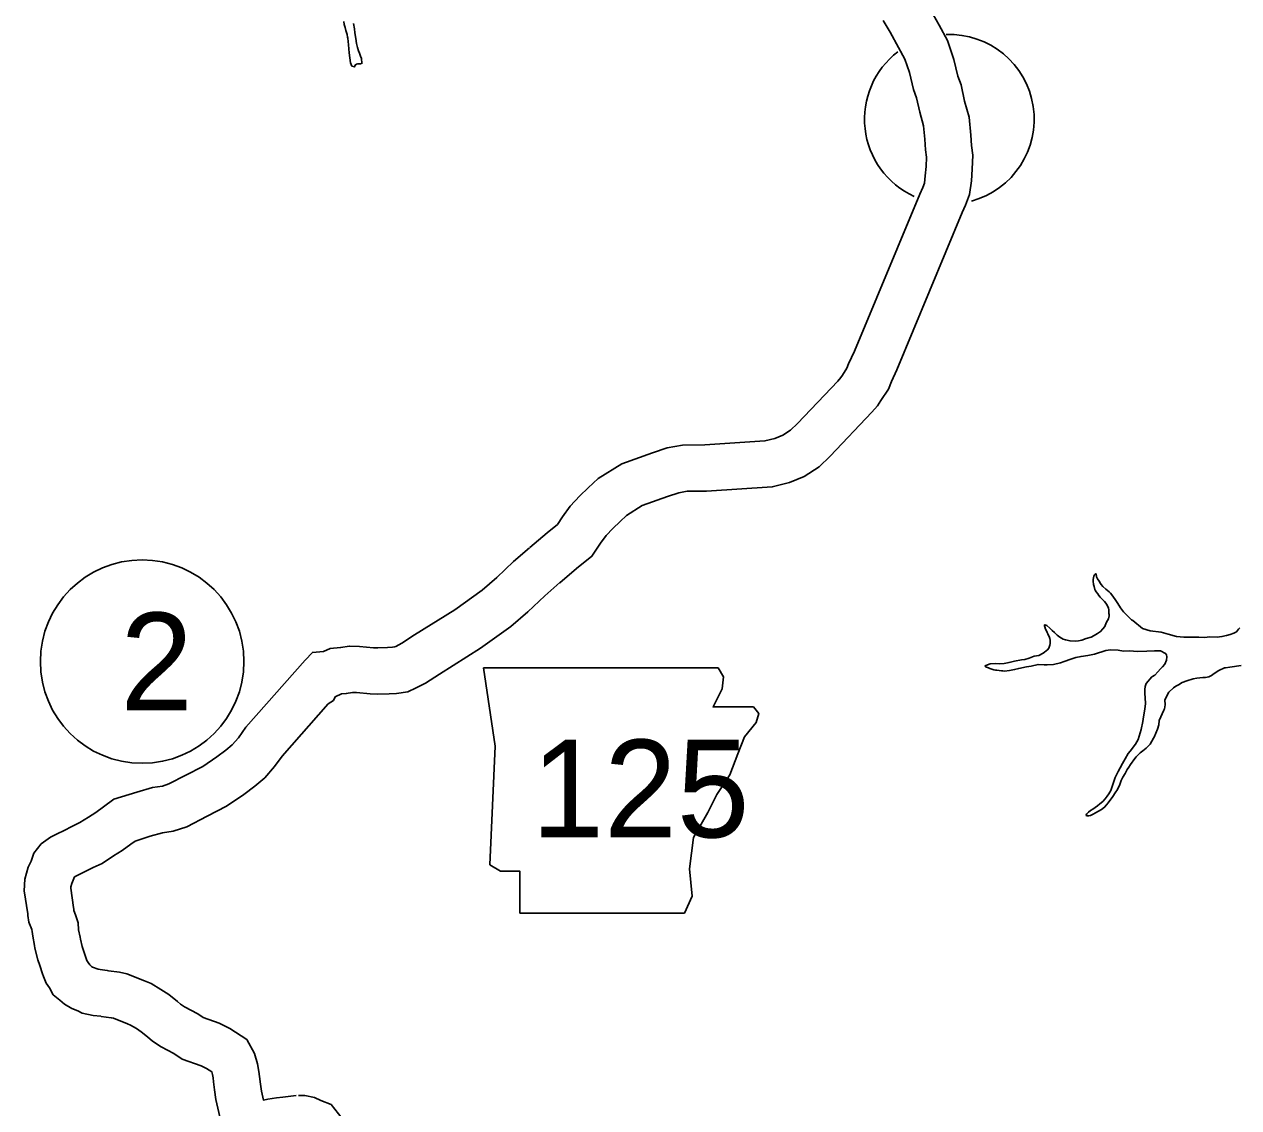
# Model space of a CAD drawing. Extents: x -939622 to -934245, y 1383184 to 1385301.
# Drawn here: x -935055.4 to -935031.77, y 1384321.09 to 1384342.17 of the extents above; entities that cross this region are included whole.
import ezdxf

# ---------------------------------------------------------------- set-up
doc = ezdxf.new("R2010")
doc.units = 0
for name, color, linetype in [('Level 11', 7, 'Continuous'), ('Level 21', 7, 'Continuous'), ('Level 24', 7, 'Continuous'), ('Level 27', 7, 'Continuous'), ('Level 9', 7, 'Continuous')]:
    doc.layers.add(name, color=color, linetype=linetype)

msp = doc.modelspace()

# ---------------------------------------------------------------- linework, layer by layer
at = {"layer": 'Level 11'}
for points in [[(-935044.981, 1384331.304), (-935044.659, 1384331.582), (-935044.356, 1384331.819), (-935044.189, 1384332.075), (-935044.083, 1384332.221), (-935043.953, 1384332.36), (-935043.809, 1384332.498), (-935043.683, 1384332.615), (-935043.381, 1384332.804), (-935042.889, 1384332.981), (-935042.667, 1384333.053), (-935042.505, 1384333.084), (-935042.13, 1384333.087), (-935040.848, 1384333.169), (-935040.514, 1384333.256), (-935040.23, 1384333.374), (-935039.938, 1384333.558), (-935039.72, 1384333.768), (-935038.91, 1384334.622), (-935038.8, 1384334.747), (-935038.734, 1384334.847), (-935038.588, 1384335.068), (-935038.532, 1384335.218), (-935038.426, 1384335.449), (-935037.155, 1384338.506), (-935037.09, 1384338.65), (-935037.011, 1384338.857), (-935036.976, 1384339.122), (-935036.957, 1384339.349), (-935036.948, 1384339.624), (-935036.97, 1384339.81), (-935036.983, 1384340.014), (-935037.021, 1384340.362), (-935037.106, 1384340.675), (-935037.177, 1384340.992), (-935037.237, 1384341.159), (-935037.316, 1384341.486), (-935037.44, 1384341.852), (-935037.6, 1384342.15), (-935037.774, 1384342.467)], [(-935045.568, 1384331.987), (-935045.23, 1384332.278), (-935045.028, 1384332.435), (-935044.931, 1384332.585), (-935044.778, 1384332.795), (-935044.594, 1384332.992), (-935044.429, 1384333.151), (-935044.234, 1384333.333), (-935043.776, 1384333.619), (-935043.18, 1384333.832), (-935042.891, 1384333.927), (-935042.593, 1384333.983), (-935042.163, 1384333.987), (-935040.992, 1384334.062), (-935040.801, 1384334.111), (-935040.646, 1384334.176), (-935040.496, 1384334.27), (-935040.359, 1384334.402), (-935039.575, 1384335.229), (-935039.517, 1384335.295), (-935039.485, 1384335.343), (-935039.396, 1384335.478), (-935039.364, 1384335.565), (-935039.25, 1384335.81), (-935037.981, 1384338.864), (-935037.922, 1384338.995), (-935037.89, 1384339.079), (-935037.871, 1384339.219), (-935037.856, 1384339.402), (-935037.849, 1384339.584), (-935037.867, 1384339.728), (-935037.88, 1384339.937), (-935037.908, 1384340.194), (-935037.98, 1384340.46), (-935038.043, 1384340.74), (-935038.101, 1384340.9), (-935038.181, 1384341.235), (-935038.269, 1384341.493), (-935038.391, 1384341.721), (-935038.555, 1384342.019), (-935038.688, 1384342.243)], [(-935051.576, 1384320.83), (-935051.675, 1384321.25), (-935051.698, 1384321.437), (-935051.718, 1384321.594), (-935051.726, 1384321.669), (-935051.737, 1384321.732), (-935051.754, 1384321.788), (-935051.852, 1384321.852), (-935051.957, 1384321.905), (-935052.328, 1384322.031), (-935052.492, 1384322.146), (-935052.737, 1384322.273), (-935052.906, 1384322.385), (-935053.001, 1384322.467), (-935053.123, 1384322.567), (-935053.217, 1384322.629), (-935053.332, 1384322.697), (-935053.395, 1384322.722), (-935053.666, 1384322.829), (-935053.709, 1384322.838), (-935053.902, 1384322.866), (-935053.91, 1384322.867), (-935054.062, 1384322.885), (-935054.274, 1384322.927), (-935054.36, 1384322.972), (-935054.478, 1384323.019), (-935054.619, 1384323.106), (-935054.71, 1384323.183), (-935054.835, 1384323.288), (-935054.91, 1384323.423), (-935054.976, 1384323.51), (-935055.027, 1384323.641), (-935055.043, 1384323.693), (-935055.097, 1384323.855), (-935055.137, 1384323.965), (-935055.192, 1384324.191), (-935055.201, 1384324.248), (-935055.236, 1384324.425), (-935055.244, 1384324.515), (-935055.256, 1384324.557), (-935055.31, 1384324.699), (-935055.329, 1384324.827), (-935055.333, 1384324.861), (-935055.4, 1384325.31), (-935055.391, 1384325.534), (-935055.323, 1384325.767), (-935055.267, 1384325.889), (-935055.213, 1384326.039), (-935055.072, 1384326.221), (-935054.891, 1384326.351), (-935054.735, 1384326.43), (-935054.647, 1384326.473), (-935054.451, 1384326.576), (-935054.318, 1384326.636), (-935054.148, 1384326.744), (-935054.007, 1384326.835), (-935053.858, 1384326.944), (-935053.655, 1384327.091), (-935053.211, 1384327.231), (-935052.906, 1384327.319), (-935052.713, 1384327.348), (-935052.587, 1384327.389), (-935052.257, 1384327.56), (-935051.928, 1384327.731), (-935051.652, 1384327.916), (-935051.481, 1384328.044), (-935051.357, 1384328.151), (-935051.235, 1384328.289), (-935051.089, 1384328.491), (-935049.937, 1384329.798), (-935049.795, 1384329.949), (-935049.582, 1384329.967), (-935049.449, 1384330.026), (-935049.246, 1384330.041), (-935049.076, 1384330.071), (-935048.878, 1384330.064), (-935048.607, 1384330.04), (-935048.521, 1384330.036), (-935048.337, 1384330.044), (-935048.237, 1384330.048), (-935048.195, 1384330.054), (-935048.172, 1384330.064), (-935048.055, 1384330.127), (-935047.808, 1384330.287), (-935047.025, 1384330.775), (-935046.492, 1384331.16), (-935046.207, 1384331.407), (-935045.881, 1384331.714), (-935045.57, 1384331.985)], [(-935050.112, 1384321.324), (-935050.372, 1384321.297), (-935050.492, 1384321.28), (-935050.664, 1384321.255), (-935050.747, 1384321.238), (-935050.787, 1384321.408), (-935050.805, 1384321.55), (-935050.824, 1384321.698), (-935050.834, 1384321.791), (-935050.86, 1384321.943), (-935050.922, 1384322.141), (-935051.07, 1384322.416), (-935051.401, 1384322.632), (-935051.607, 1384322.737), (-935051.917, 1384322.842), (-935052.024, 1384322.917), (-935052.28, 1384323.05), (-935052.362, 1384323.104), (-935052.422, 1384323.156), (-935052.59, 1384323.294), (-935052.741, 1384323.392), (-935052.932, 1384323.506), (-935053.064, 1384323.559), (-935053.402, 1384323.692), (-935053.546, 1384323.724), (-935053.764, 1384323.755), (-935053.786, 1384323.759), (-935053.923, 1384323.775), (-935053.965, 1384323.783), (-935054.072, 1384323.826), (-935054.09, 1384323.837), (-935054.128, 1384323.869), (-935054.155, 1384323.917), (-935054.181, 1384323.952), (-935054.188, 1384323.973), (-935054.247, 1384324.149), (-935054.273, 1384324.224), (-935054.308, 1384324.368), (-935054.314, 1384324.406), (-935054.343, 1384324.552), (-935054.355, 1384324.684), (-935054.403, 1384324.845), (-935054.434, 1384324.928), (-935054.438, 1384324.95), (-935054.442, 1384324.982), (-935054.497, 1384325.358), (-935054.496, 1384325.388), (-935054.478, 1384325.451), (-935054.433, 1384325.549), (-935054.421, 1384325.58), (-935054.335, 1384325.624), (-935054.239, 1384325.67), (-935054.057, 1384325.766), (-935053.888, 1384325.842), (-935053.663, 1384325.987), (-935053.498, 1384326.092), (-935053.329, 1384326.216), (-935053.245, 1384326.276), (-935052.951, 1384326.37), (-935052.714, 1384326.438), (-935052.506, 1384326.469), (-935052.239, 1384326.555), (-935051.842, 1384326.762), (-935051.468, 1384326.956), (-935051.132, 1384327.181), (-935050.916, 1384327.343), (-935050.723, 1384327.51), (-935050.532, 1384327.725), (-935050.385, 1384327.929), (-935049.488, 1384328.946), (-935049.384, 1384329.014), (-935049.349, 1384329.086), (-935049.226, 1384329.14), (-935049.136, 1384329.147), (-935049.013, 1384329.168), (-935048.934, 1384329.166), (-935048.669, 1384329.141), (-935048.52, 1384329.135), (-935048.302, 1384329.145), (-935048.156, 1384329.15), (-935047.941, 1384329.182), (-935047.775, 1384329.256), (-935047.596, 1384329.352), (-935047.325, 1384329.527), (-935046.523, 1384330.028), (-935045.933, 1384330.454), (-935045.604, 1384330.738), (-935045.276, 1384331.047), (-935044.979, 1384331.307)], [(-935049.214, 1384320.88), (-935049.43, 1384321.154), (-935049.632, 1384321.23), (-935049.754, 1384321.288), (-935049.942, 1384321.325), (-935050.063, 1384321.326)]]:
    msp.add_lwpolyline(points, dxfattribs=at)
at = {"layer": 'Level 21'}
msp.add_lwpolyline([(-935046.467, 1384329.648), (-935046.239, 1384328.125), (-935046.341, 1384325.816), (-935046.137, 1384325.689), (-935045.757, 1384325.689), (-935045.757, 1384324.877), (-935042.559, 1384324.877), (-935042.407, 1384325.207), (-935042.458, 1384325.739), (-935042.382, 1384326.349), (-935042.103, 1384326.831), (-935041.925, 1384327.186), (-935041.671, 1384327.567), (-935041.519, 1384327.973), (-935041.392, 1384328.303), (-935041.164, 1384328.582), (-935041.113, 1384328.759), (-935041.214, 1384328.886), (-935042.001, 1384328.886), (-935041.823, 1384329.242), (-935041.798, 1384329.47), (-935041.903, 1384329.645)], close=True, dxfattribs=at)
at = {"layer": 'Level 24'}
for start, end in [(285.1541, 92.2026), (127.3039, 245.4623)]:
    msp.add_arc((-935037.404, 1384340.323), 1.65, start, end, dxfattribs=at)
at = {"layer": 'Level 27'}
msp.add_circle((-935053.107, 1384329.77), 1.98, dxfattribs=at)
at = {"layer": 'Level 9'}
for points in [[(-935048.998, 1384342.183), (-935048.979, 1384342.084), (-935048.971, 1384342.006), (-935048.952, 1384341.892), (-935048.934, 1384341.794), (-935048.92, 1384341.716), (-935048.897, 1384341.654), (-935048.88, 1384341.606), (-935048.857, 1384341.547), (-935048.841, 1384341.502), (-935048.832, 1384341.412), (-935048.829, 1384341.412), (-935048.862, 1384341.399), (-935048.883, 1384341.399), (-935048.913, 1384341.404), (-935048.934, 1384341.394), (-935048.96, 1384341.378), (-935048.974, 1384341.342), (-935049.026, 1384341.358), (-935049.054, 1384341.417), (-935049.082, 1384341.612), (-935049.093, 1384341.768), (-935049.106, 1384341.897), (-935049.109, 1384341.918), (-935049.12, 1384341.971), (-935049.144, 1384342.052), (-935049.16, 1384342.105), (-935049.174, 1384342.168), (-935049.185, 1384342.222)], [(-935035.848, 1384329.833), (-935035.753, 1384329.873), (-935035.661, 1384329.891), (-935035.581, 1384329.935), (-935035.496, 1384330.001), (-935035.47, 1384330.032), (-935035.448, 1384330.09), (-935035.44, 1384330.123), (-935035.442, 1384330.186), (-935035.449, 1384330.219), (-935035.458, 1384330.24), (-935035.488, 1384330.311), (-935035.5, 1384330.334), (-935035.523, 1384330.379), (-935035.533, 1384330.4), (-935035.539, 1384330.417), (-935035.542, 1384330.426), (-935035.543, 1384330.444), (-935035.55, 1384330.465), (-935035.55, 1384330.483), (-935035.547, 1384330.483), (-935035.505, 1384330.473), (-935035.449, 1384330.417), (-935035.403, 1384330.377), (-935035.359, 1384330.336), (-935035.334, 1384330.31), (-935035.303, 1384330.281), (-935035.254, 1384330.246), (-935035.19, 1384330.209), (-935035.144, 1384330.193), (-935035.054, 1384330.171), (-935034.942, 1384330.166), (-935034.891, 1384330.174), (-935034.829, 1384330.188), (-935034.74, 1384330.217), (-935034.644, 1384330.248), (-935034.588, 1384330.276), (-935034.52, 1384330.318), (-935034.461, 1384330.353), (-935034.418, 1384330.405), (-935034.377, 1384330.451), (-935034.35, 1384330.522), (-935034.324, 1384330.57), (-935034.31, 1384330.604), (-935034.294, 1384330.662), (-935034.295, 1384330.689), (-935034.298, 1384330.706), (-935034.3, 1384330.77), (-935034.308, 1384330.814), (-935034.323, 1384330.835), (-935034.336, 1384330.868), (-935034.359, 1384330.909), (-935034.387, 1384330.938), (-935034.418, 1384330.97), (-935034.471, 1384331.026), (-935034.493, 1384331.055), (-935034.515, 1384331.09), (-935034.546, 1384331.125), (-935034.565, 1384331.158), (-935034.571, 1384331.17), (-935034.588, 1384331.232), (-935034.599, 1384331.271), (-935034.607, 1384331.334), (-935034.608, 1384331.364), (-935034.592, 1384331.431), (-935034.581, 1384331.458), (-935034.575, 1384331.467), (-935034.554, 1384331.48), (-935034.548, 1384331.474), (-935034.54, 1384331.417), (-935034.524, 1384331.382), (-935034.492, 1384331.335), (-935034.464, 1384331.287), (-935034.448, 1384331.267), (-935034.417, 1384331.229), (-935034.361, 1384331.176), (-935034.297, 1384331.127), (-935034.269, 1384331.098), (-935034.244, 1384331.069), (-935034.178, 1384330.978), (-935034.127, 1384330.898), (-935034.076, 1384330.813), (-935034.017, 1384330.74), (-935033.942, 1384330.667), (-935033.862, 1384330.582), (-935033.837, 1384330.568), (-935033.649, 1384330.415), (-935033.5, 1384330.371), (-935033.286, 1384330.339), (-935033.147, 1384330.301), (-935032.983, 1384330.259), (-935032.841, 1384330.248), (-935032.682, 1384330.247), (-935032.553, 1384330.242), (-935032.442, 1384330.24), (-935032.334, 1384330.252), (-935032.195, 1384330.248), (-935032.1, 1384330.257), (-935032.013, 1384330.277), (-935031.942, 1384330.295), (-935031.87, 1384330.321)], [(-935031.87, 1384330.321), (-935031.82, 1384330.35), (-935031.78, 1384330.399), (-935031.75, 1384330.424)], [(-935034.311, 1384327.021), (-935034.346, 1384326.984), (-935034.383, 1384326.934), (-935034.442, 1384326.893), (-935034.501, 1384326.856), (-935034.56, 1384326.827), (-935034.607, 1384326.801), (-935034.658, 1384326.775), (-935034.693, 1384326.765), (-935034.724, 1384326.767), (-935034.742, 1384326.776), (-935034.745, 1384326.788), (-935034.731, 1384326.806), (-935034.699, 1384326.837), (-935034.658, 1384326.869), (-935034.611, 1384326.9), (-935034.566, 1384326.929), (-935034.522, 1384326.96), (-935034.473, 1384327.004), (-935034.42, 1384327.044), (-935034.373, 1384327.097), (-935034.336, 1384327.152), (-935034.298, 1384327.199), (-935034.264, 1384327.26), (-935034.237, 1384327.336), (-935034.209, 1384327.415), (-935034.179, 1384327.512), (-935034.12, 1384327.628), (-935034.08, 1384327.702), (-935034.038, 1384327.784), (-935033.983, 1384327.879), (-935033.924, 1384327.983), (-935033.886, 1384328.029), (-935033.782, 1384328.165), (-935033.728, 1384328.254), (-935033.671, 1384328.445), (-935033.637, 1384328.605), (-935033.625, 1384328.696), (-935033.599, 1384328.847), (-935033.588, 1384328.956), (-935033.594, 1384329.064), (-935033.6, 1384329.148), (-935033.599, 1384329.229), (-935033.592, 1384329.286), (-935033.573, 1384329.344), (-935033.463, 1384329.471), (-935033.407, 1384329.506), (-935033.349, 1384329.568), (-935033.294, 1384329.626), (-935033.256, 1384329.67), (-935033.209, 1384329.722), (-935033.179, 1384329.795), (-935033.175, 1384329.862), (-935033.182, 1384329.903), (-935033.198, 1384329.927), (-935033.293, 1384329.978), (-935033.413, 1384329.977), (-935033.56, 1384329.97), (-935033.752, 1384329.969), (-935033.894, 1384329.977), (-935034.017, 1384329.973), (-935034.119, 1384329.991), (-935034.267, 1384329.998), (-935034.357, 1384329.983), (-935034.583, 1384329.913), (-935034.708, 1384329.891), (-935034.84, 1384329.869), (-935034.941, 1384329.85), (-935035.042, 1384329.817), (-935035.167, 1384329.774), (-935035.244, 1384329.744), (-935035.379, 1384329.71), (-935035.502, 1384329.709), (-935035.556, 1384329.704), (-935035.679, 1384329.713), (-935035.81, 1384329.681), (-935035.906, 1384329.666), (-935036.052, 1384329.638), (-935036.136, 1384329.614), (-935036.234, 1384329.593), (-935036.33, 1384329.584), (-935036.366, 1384329.588), (-935036.387, 1384329.591), (-935036.481, 1384329.603), (-935036.508, 1384329.605), (-935036.538, 1384329.61), (-935036.617, 1384329.635), (-935036.645, 1384329.646), (-935036.684, 1384329.662), (-935036.696, 1384329.668), (-935036.709, 1384329.689), (-935036.694, 1384329.695), (-935036.611, 1384329.728), (-935036.512, 1384329.734), (-935036.419, 1384329.728), (-935036.335, 1384329.734), (-935036.242, 1384329.755), (-935036.138, 1384329.776), (-935036.003, 1384329.801), (-935035.932, 1384329.81), (-935035.848, 1384329.833)], [(-935031.724, 1384329.695), (-935031.946, 1384329.663), (-935032.029, 1384329.649), (-935032.05, 1384329.648), (-935032.16, 1384329.599), (-935032.251, 1384329.539), (-935032.301, 1384329.502), (-935032.357, 1384329.476), (-935032.42, 1384329.462), (-935032.474, 1384329.457), (-935032.588, 1384329.448), (-935032.66, 1384329.436), (-935032.784, 1384329.393), (-935032.873, 1384329.36), (-935032.944, 1384329.319), (-935032.997, 1384329.29), (-935033.042, 1384329.262), (-935033.132, 1384329.175), (-935033.214, 1384329.025), (-935033.202, 1384328.926), (-935033.215, 1384328.853), (-935033.232, 1384328.823), (-935033.319, 1384328.622), (-935033.331, 1384328.537), (-935033.356, 1384328.452), (-935033.386, 1384328.379), (-935033.42, 1384328.3), (-935033.431, 1384328.281), (-935033.497, 1384328.165), (-935033.575, 1384328.087), (-935033.64, 1384328.031), (-935033.69, 1384327.991), (-935033.768, 1384327.919), (-935033.797, 1384327.885), (-935033.878, 1384327.765), (-935033.915, 1384327.716), (-935033.944, 1384327.673), (-935033.986, 1384327.59), (-935034.029, 1384327.523), (-935034.06, 1384327.453), (-935034.085, 1384327.377), (-935034.13, 1384327.282), (-935034.176, 1384327.218), (-935034.225, 1384327.144), (-935034.311, 1384327.021)]]:
    msp.add_lwpolyline(points, dxfattribs=at)

# ---------------------------------------------------------------- texts
at = {"layer": 'Level 21'}
msp.add_text('125', height=1.9008, dxfattribs=at).set_placement((-935045.533, 1384326.349))
at = {"layer": 'Level 27'}
msp.add_text('2', height=1.901, dxfattribs=at).set_placement((-935053.532, 1384328.82))

doc.saveas('drawing.dxf')
